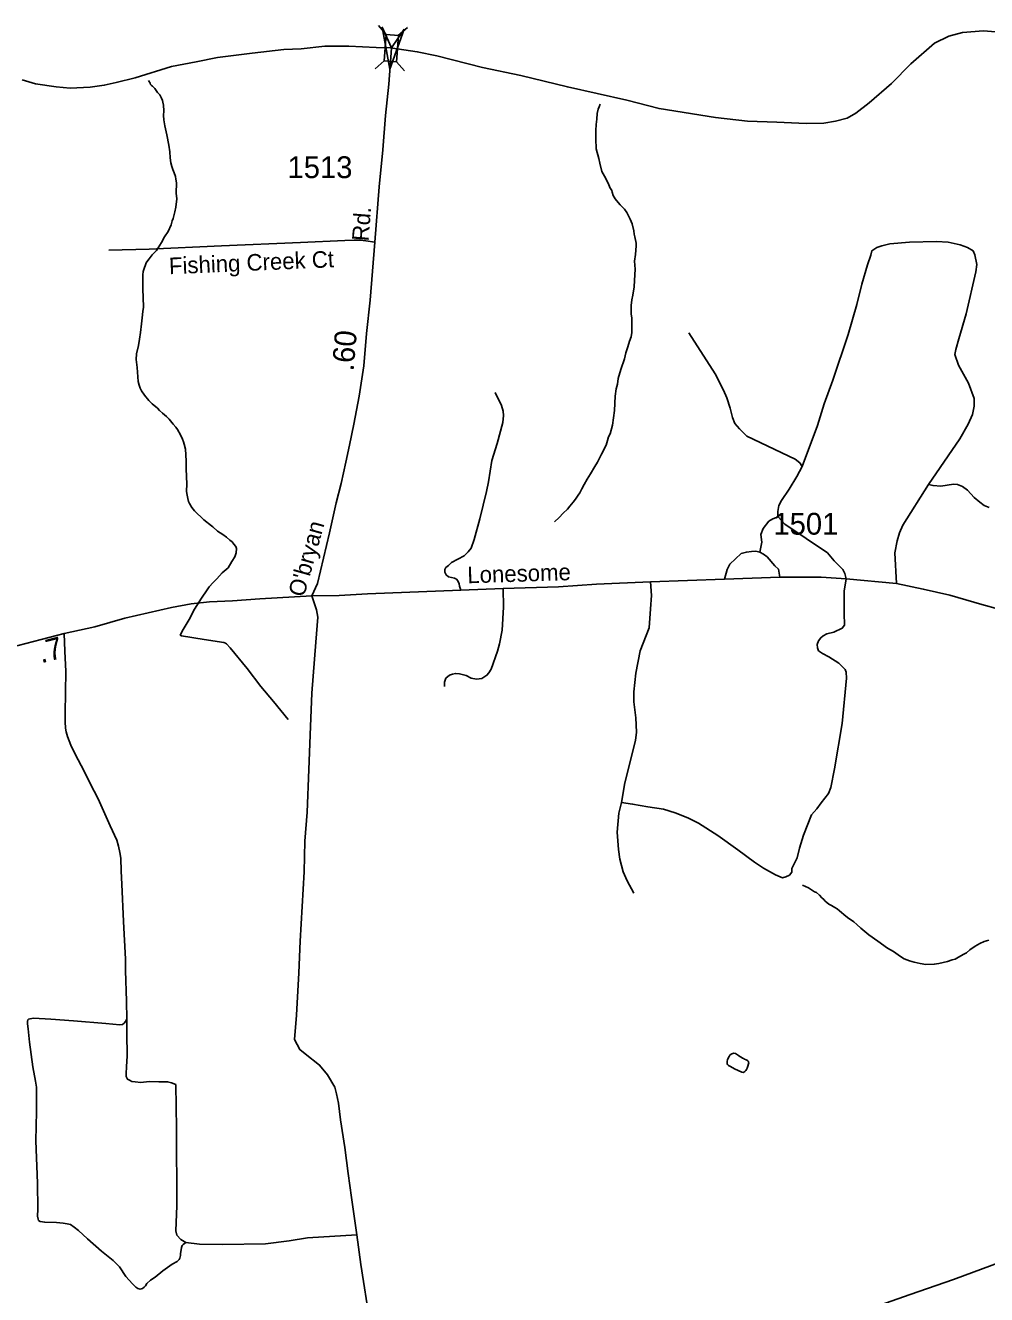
# Model space of a CAD drawing. Extents: x 2220236 to 2384410, y 720751 to 894131.
# Drawn here: x 2340031 to 2345538, y 866751 to 874023 of the extents above; entities that cross this region are included whole.
import ezdxf

# ---------------------------------------------------------------- set-up
doc = ezdxf.new("R2010")
doc.units = 0
for name, color, linetype in [('Exist Boundary Political CountyLine', 7, 'Continuous'), ('Exist Hydrographic Misc Water Feature', 7, 'Continuous'), ('Exist Hydrographic Pond Under 1500 Sq Ft', 7, 'Continuous'), ('Exist Road Non-System Type 51', 7, 'Continuous'), ('Exist Road Non-System Type 51 Label', 7, 'Continuous'), ('Exist Road Secondary Mileage Hundredths English Label', 7, 'Continuous'), ('Exist Road Secondary Structure Standard Bridge Attributed CELL', 7, 'Continuous'), ('Exist Road Secondary Structure Standard Bridge CELL', 7, 'Continuous'), ('Exist Road Secondary Type 51 Attributed', 7, 'Continuous'), ('Exist Road Secondary Type 51 Label', 7, 'Continuous'), ('Exist Road Secondary Type 51 Number Label', 7, 'Continuous')]:
    doc.layers.add(name, color=color, linetype=linetype)

msp = doc.modelspace()

# ---------------------------------------------------------------- linework, layer by layer
at = {"layer": 'Exist Boundary Political CountyLine'}
for points in [[(2345588.1, 873985.6), (2345520, 873990.9), (2345400.1, 873981.3), (2345322.6, 873960.6), (2345238.9, 873921.5), (2345104.4, 873801.9), (2344993.9, 873690.6), (2344865.2, 873579), (2344787.9, 873520.3), (2344738.3, 873491.6), (2344672.5, 873474.9), (2344604.6, 873462.1), (2344504.6, 873460.8), (2344336.6, 873468.7), (2344168.7, 873474.9), (2343984.4, 873494.5), (2343661.9, 873546.7), (2343477.5, 873594.4), (2343136.6, 873670.3), (2342869.8, 873735.2), (2342649.4, 873782.4), (2342388.7, 873849.3)], [(2342388.7, 873849.3), (2342276.3, 873871.9), (2342122.2, 873894), (2342040.2, 873897.1), (2341884.1, 873903.3), (2341746.2, 873903.7), (2341610.4, 873887.9), (2341512.5, 873884.9), (2341330.8, 873864.6), (2341131.2, 873838.2), (2341009.5, 873814.8), (2340868, 873787), (2340660.7, 873722.7), (2340551, 873695.4), (2340483.3, 873680.4), (2340401.4, 873669.5), (2340287.5, 873664.2), (2340207.4, 873671.1), (2340089.3, 873687.7), (2340013.1, 873710.8)]]:
    msp.add_lwpolyline(points, dxfattribs=at)
at = {"layer": 'Exist Hydrographic Misc Water Feature'}
for points in [[(2340893.2, 872982.2), (2340898.1, 873030), (2340895.2, 873062), (2340897.7, 873120.2), (2340893.2, 873142.4), (2340890.9, 873157.7), (2340884.2, 873178.1), (2340875.8, 873197.5), (2340869.3, 873213.6), (2340864.8, 873235.4), (2340860.3, 873264.8), (2340859.2, 873299.2), (2340852.4, 873336.7), (2340840.7, 873396.9), (2340829.4, 873448.3), (2340824.8, 873482.6), (2340822.1, 873506.1), (2340823.3, 873534.1), (2340822.6, 873566.2), (2340818, 873582.4), (2340816, 873592.2), (2340811.5, 873605.8), (2340807.6, 873613.8), (2340801.2, 873624.4), (2340788.9, 873637.7), (2340780.5, 873649.8), (2340772.1, 873661), (2340765.9, 873668.9), (2340759.7, 873675.2), (2340753.7, 873678.9), (2340750.6, 873682.1), (2340747.8, 873685.2), (2340745.2, 873692.7), (2340736.1, 873707.1)], [(2343061.9, 871178.8), (2343089.1, 871203.9), (2343112.7, 871228.5), (2343136.1, 871250.8), (2343150.8, 871268.8), (2343169.2, 871291.6), (2343182.6, 871309.5), (2343198.4, 871331.5), (2343207.7, 871345), (2343219.3, 871367.5), (2343232.6, 871393.6), (2343249.8, 871423.9), (2343269.2, 871454.2), (2343294.1, 871495.3), (2343309.5, 871521.5), (2343332.3, 871565.7), (2343359, 871617.1), (2343366.4, 871645.3), (2343371.8, 871665.2), (2343381.6, 871683.6), (2343394.3, 871733.4), (2343406.4, 871815.9), (2343410.2, 871898.2), (2343415.1, 871940.1), (2343422.5, 871966.6), (2343427.7, 872000.6), (2343442.4, 872051.1), (2343462.8, 872112), (2343471.9, 872147.5), (2343483.3, 872181.8), (2343492.5, 872214), (2343501.6, 872238.4), (2343505.2, 872263.1), (2343504.7, 872282.8), (2343505.7, 872324.5), (2343505.1, 872346.8), (2343502.5, 872368.7), (2343501.7, 872396.6), (2343501.5, 872418.9), (2343506.4, 872450.9), (2343511.9, 872476.7), (2343518.8, 872525.3), (2343519.9, 872561.4), (2343524.1, 872627.3), (2343521, 872671.4), (2343525.9, 872711), (2343530.8, 872759.8), (2343530.5, 872775.2), (2343523.5, 872811), (2343519.2, 872827.3), (2343516.8, 872845.2), (2343507.6, 872885.2), (2343495, 872912.6), (2343486.6, 872932.6), (2343476, 872951.9), (2343463.4, 872970.4), (2343453.2, 872979.8), (2343438.8, 872995.6), (2343426.4, 873008.9), (2343410.2, 873028.9), (2343399.5, 873048.2), (2343393.1, 873068.3), (2343390.8, 873076.4), (2343380.2, 873094), (2343371.8, 873116), (2343348.7, 873159.4), (2343334.1, 873186.7), (2343323, 873234.4), (2343316.3, 873260.4), (2343300.9, 873316.6), (2343299.3, 873372.3), (2343298.3, 873419.9), (2343301.4, 873456.1), (2343304.4, 873486.4), (2343307.7, 873518.7), (2343313.3, 873542.6), (2343318.9, 873556.9), (2343324.6, 873571.9)], [(2341536.7, 870046.3), (2341452.1, 870148.8), (2341380, 870234.5), (2341301.2, 870338.6), (2341204.5, 870456.1), (2341183.8, 870479.8), (2341177.7, 870483.8), (2341167.4, 870487.4), (2341055.1, 870505.1), (2340926.2, 870526.1), (2340918.2, 870529.7), (2340935.6, 870561.6), (2340970, 870618.8), (2341000.7, 870679.1), (2341039.2, 870740.8), (2341072, 870789.7), (2341083.4, 870807.2), (2341107, 870832.2), (2341128.5, 870852.7), (2341157.7, 870885.8), (2341192.8, 870916.1), (2341214, 870951.4), (2341231.3, 870979.1), (2341235.2, 870989.1), (2341238.9, 871001.7), (2341240.2, 871025.4), (2341235.8, 871037.7), (2341225.4, 871051), (2341215.3, 871064.7), (2341203.1, 871074.7), (2341182.4, 871090.3), (2341162.1, 871105.9), (2341131.4, 871125.3), (2341104.8, 871150.5), (2341096.7, 871155.7), (2341053.9, 871191), (2341000.6, 871242), (2340984.1, 871261), (2340971.7, 871282.9), (2340965.3, 871294.7), (2340960.9, 871312.6), (2340956.2, 871340.3), (2340953.6, 871355), (2340956.9, 871394.5), (2340952.7, 871483), (2340951.4, 871528.9), (2340947.8, 871594.4), (2340940.9, 871624.6), (2340936.8, 871636.6), (2340930.3, 871652.1), (2340919.8, 871676.3), (2340903.1, 871707.4), (2340892.7, 871721.1), (2340878.1, 871739.2), (2340855.4, 871766.2), (2340839, 871781.9), (2340816.5, 871801.7), (2340800.1, 871817.4), (2340787.8, 871829.1), (2340757.2, 871855.7), (2340738.7, 871874), (2340713.8, 871904.8), (2340697.1, 871928.7), (2340688.9, 871944.2), (2340682.6, 871961.9), (2340677.8, 871982.1), (2340675.4, 872009.9), (2340671.8, 872063.9), (2340665.4, 872109.6), (2340668, 872141.9), (2340678.9, 872188.3), (2340684.3, 872224.6), (2340690.9, 872264.3), (2340695.8, 872312.7), (2340700.9, 872346.7), (2340704.1, 872383), (2340707.2, 872409.4), (2340706, 872463.5), (2340704.7, 872511), (2340703.6, 872563.5), (2340704.6, 872593.1), (2340706.1, 872612.8), (2340713.7, 872635.1), (2340717.3, 872645.1), (2340723.1, 872663.4), (2340732.7, 872676.3), (2340740.5, 872686.4), (2340758, 872708.5), (2340781.3, 872733.1), (2340810.2, 872779.6), (2340827.3, 872812.1), (2340848.7, 872842.5), (2340865.5, 872881), (2340871.1, 872903.5), (2340876.8, 872917.5), (2340887.8, 872954.1), (2340893.2, 872982.2)], [(2344482.4, 869098), (2344518.5, 869082), (2344552.6, 869059.8), (2344562.7, 869054.3), (2344580.6, 869040.3), (2344594.7, 869024.4), (2344604.7, 869014.3), (2344612.9, 869006.5), (2344622.7, 868998.7), (2344635, 868988.3), (2344648.8, 868980), (2344658.8, 868974.5), (2344668.9, 868970), (2344681, 868962.3), (2344694.9, 868950.8), (2344731, 868920.1), (2344749.2, 868907), (2344763.1, 868896.8), (2344777.3, 868886.8), (2344795.3, 868871.2), (2344817.2, 868850.7), (2344863.4, 868813.2), (2344915.7, 868776.7), (2344969.9, 868737.2), (2345003.8, 868717.2), (2345031.9, 868697.7), (2345049.8, 868685.3), (2345066, 868675.5), (2345096, 868663.6), (2345123.9, 868655.5), (2345158, 868648.1), (2345190.1, 868641.8), (2345238.3, 868643.8), (2345264, 868648.1), (2345314.1, 868660), (2345340, 868668.7), (2345357.9, 868672.7), (2345368.1, 868678.7), (2345404, 868700.8), (2345422, 868710.4), (2345442, 868727), (2345471.7, 868746.9), (2345499.9, 868762.9), (2345523.7, 868775.3), (2345551.7, 868781.4)]]:
    msp.add_lwpolyline(points, dxfattribs=at)
at = {"layer": 'Exist Hydrographic Pond Under 1500 Sq Ft'}
msp.add_lwpolyline([(2344135.1, 868026.8), (2344143, 868024.5), (2344147.3, 868025.7), (2344153, 868029.8), (2344159, 868035), (2344162.7, 868041.1), (2344166.6, 868049.4), (2344170.4, 868061.1), (2344173.9, 868073.4), (2344175.2, 868080), (2344173.7, 868085.8), (2344171.6, 868089), (2344167.5, 868092.8), (2344161.4, 868096.8), (2344151.4, 868100.3), (2344145.4, 868103.4), (2344139, 868106.4), (2344131, 868111), (2344124.9, 868115.7), (2344116.7, 868121.9), (2344105.9, 868129.6), (2344098.5, 868133.6), (2344089.9, 868134.9), (2344078.6, 868131.2), (2344074.4, 868129.3), (2344066.8, 868122.5), (2344062.8, 868116.4), (2344057, 868106.3), (2344053.8, 868096.3), (2344052.1, 868089.7), (2344051.3, 868084.7), (2344050.9, 868079.1), (2344052.1, 868074.3), (2344053.9, 868070.1), (2344060, 868064.7), (2344070.4, 868058.6), (2344094, 868044.8), (2344135.1, 868026.8)], dxfattribs=at)
at = {"layer": 'Exist Road Non-System Type 51'}
for points in [[(2340509.3, 872735.8), (2340741.1, 872741.1), (2341153.9, 872760.4), (2341607.1, 872779.8), (2341860.9, 872790.3), (2341915.4, 872792.1), (2341948.7, 872792.1), (2341982.1, 872788.6), (2342032.3, 872781.4)], [(2345205.3, 871392), (2345384.1, 871654), (2345433.1, 871738.4), (2345456.4, 871792.8), (2345465.9, 871840.8), (2345467.5, 871884.9), (2345434.3, 871972.4), (2345377.2, 872075.7), (2345356.5, 872137.5), (2345362.1, 872165.5), (2345379.2, 872227.7), (2345421.6, 872370.3), (2345476.7, 872610.8), (2345482.2, 872652.9), (2345471.5, 872708.7), (2345461.2, 872730.5), (2345429, 872750.1), (2345386.7, 872765.6), (2345318.7, 872780.8), (2345250.7, 872784.1), (2345096.8, 872780.2), (2344982.9, 872770.9), (2344937, 872760.2), (2344909.2, 872749.9), (2344881.3, 872731.5), (2344875.7, 872707.5), (2344856.4, 872651.2), (2344823.7, 872540.9), (2344795, 872424.6), (2344745.1, 872252.1), (2344656.3, 871991.2), (2344607.9, 871854.5), (2344569.6, 871730.1), (2344480.8, 871496.7)], [(2343831.3, 872261.1), (2343982.1, 872027), (2344031.2, 871933.7), (2344049.8, 871889.9), (2344068.4, 871830.2), (2344083.1, 871776.4), (2344095.5, 871742.5), (2344121.8, 871710.7), (2344164.6, 871668.9), (2344442.1, 871537.1), (2344468.5, 871516), (2344480.8, 871496.7)], [(2342721.7, 871919.9), (2342758.6, 871844.4), (2342769, 871812.6), (2342769.3, 871788.6), (2342765.8, 871748.4), (2342733.3, 871628.2), (2342702.5, 871529.7), (2342683.9, 871407.7), (2342672.5, 871353.4), (2342634.4, 871195.2), (2342601.8, 871076.8), (2342584.6, 871028.5), (2342568.7, 871006.4), (2342545, 870984), (2342471.5, 870945.2), (2342455.8, 870928.9), (2342439.9, 870916.9), (2342434, 870904.8), (2342434.2, 870890.8), (2342442.4, 870875), (2342454.5, 870863), (2342488.6, 870855.4), (2342500.7, 870849.5), (2342508.8, 870841.7), (2342516.9, 870823.8), (2342519.1, 870809.9), (2342525.4, 870787.9)], [(2344480.8, 871496.7), (2344450.9, 871438.7), (2344407, 871366.6), (2344363.1, 871301.6), (2344347.3, 871271.7), (2344341.5, 871237.5), (2344341.7, 871217.5), (2344343.9, 871207.6)], [(2345205.3, 871392), (2345058.2, 871160.2), (2345038.8, 871116), (2345025.3, 871069.8), (2345012, 871001.7), (2345021.8, 870825.3)], [(2345552.9, 871260.1), (2345524.8, 871271.8), (2345498.4, 871291.5), (2345466.3, 871319), (2345427.7, 871360.7), (2345399.5, 871380.3), (2345371.4, 871392), (2345349.3, 871393.7), (2345275.6, 871382.6), (2345231.4, 871386.2), (2345205.3, 871392)], [(2344343.9, 871207.6), (2344313, 871196.1), (2344290.2, 871182.1), (2344258.6, 871140.7), (2344244.5, 871106.5), (2344249.8, 871062.6), (2344238.4, 871004.4)], [(2344734, 870852.4), (2344725.8, 870883.3), (2344715.3, 870906.1), (2344699.5, 870921.9), (2344664.3, 870955.3), (2344625.7, 871001), (2344381.5, 871166.3), (2344343.9, 871207.6)], [(2344238.4, 871004.4), (2344216.3, 871010.1), (2344190.3, 871009.8), (2344162.3, 871005.5), (2344132.4, 870997), (2344067.3, 870936.3), (2344051.5, 870906.1), (2344036.2, 870850)], [(2344354.1, 870861.8), (2344345.4, 870907.7), (2344325.2, 870927.5), (2344280.6, 870978.9), (2344260.4, 870992.7), (2344238.4, 871004.4)], [(2344734, 870852.4), (2344722.3, 870781.3), (2344722.3, 870656.5), (2344723.1, 870586.2), (2344711.4, 870570.1), (2344663.7, 870547.6), (2344621.9, 870537.1), (2344602, 870524.8), (2344588.2, 870514.7), (2344574.3, 870496.5), (2344566.5, 870476.6), (2344568.8, 870456.5), (2344575, 870440.5), (2344597.1, 870424.8), (2344633.5, 870405.3), (2344691.8, 870370), (2344728.3, 870332.5), (2344734.4, 870316.6), (2344734.8, 870282.6), (2344709.9, 870024.4), (2344667.2, 869764), (2344646.3, 869657.7), (2344632.8, 869621.5), (2344589.5, 869569.1), (2344565.9, 869534.7), (2344534.3, 869500.4), (2344489.7, 869383.9), (2344466.7, 869309.7), (2344453.2, 869253.6), (2344422.1, 869193.1), (2344422.4, 869171.1), (2344408.4, 869155.1), (2344388.6, 869144.7), (2344368.7, 869138.4), (2344328.5, 869156), (2344260.1, 869195.2), (2344207.7, 869228.5), (2344112.8, 869299.4), (2343997.9, 869382), (2343887, 869452.7), (2343826.7, 869483.8), (2343754.3, 869511.1), (2343686.2, 869532.3), (2343598, 869545.1), (2343509.9, 869562.1), (2343445.7, 869571.2)], [(2342769.2, 870796.9), (2342769.9, 870689.9), (2342762.9, 870558.1), (2342747.1, 870480.8), (2342735.6, 870438.6), (2342698.9, 870334.2), (2342687.1, 870313.9), (2342675.3, 870299.8), (2342645.4, 870281.4), (2342615.6, 870277.2), (2342585.5, 870282.7), (2342557.3, 870298.4), (2342517.3, 870308), (2342495, 870310.3), (2342477.2, 870305.5), (2342461.6, 870299.7), (2342439.5, 870283), (2342431.8, 870260.8), (2342432, 870235)], [(2343612.2, 870835.8), (2343617.4, 870756.7), (2343612.2, 870681.1), (2343605.1, 870572.2), (2343553.3, 870440.3), (2343528.8, 870312), (2343516.2, 870204), (2343516.9, 870148), (2343527.9, 870056.2), (2343532.8, 869974.2), (2343527.4, 869926.2), (2343466.3, 869683.5), (2343445.7, 869571.2)], [(2341673, 870755), (2341699.3, 870674.1), (2341707.2, 870631.9), (2341694.9, 870489.6), (2341673, 870197.8), (2341665.1, 870006.2), (2341655.9, 869759.8), (2341644.9, 869515.7), (2341632.9, 869349.7), (2341629.1, 869173.7), (2341605.8, 868775.5), (2341598, 868595.5), (2341584.9, 868353.3), (2341572.6, 868213.3), (2341603.2, 868155.5), (2341633.7, 868130), (2341716.3, 868066.9), (2341761, 868011.5), (2341803.8, 867940), (2341814.3, 867902.3), (2341824.9, 867848.5), (2341836.1, 867752.5), (2341861.9, 867594.9), (2341879.7, 867445.1), (2341899.3, 867307.5), (2341930.3, 867093.8)], [(2340612.9, 868328.8), (2340611.1, 868433.1), (2340605.3, 868607.7), (2340604.1, 868673.3), (2340593.6, 868888.9), (2340583, 869103.4), (2340579.5, 869178.4), (2340578.3, 869251), (2340572.5, 869285), (2340564.3, 869321.3), (2340554.9, 869355.3), (2340516.3, 869437.3), (2340447.2, 869592), (2340424.9, 869636.5), (2340350, 869783), (2340317.2, 869847.4), (2340291.4, 869900.2), (2340271.5, 869948.2), (2340264.5, 869975.2), (2340261, 869996.3), (2340258.7, 870033.7), (2340258.7, 870080.6), (2340261, 870203.7), (2340262.2, 870320.8), (2340257.5, 870438), (2340254, 870539.9)], [(2343445.7, 869571.2), (2343430.4, 869509.2), (2343421.9, 869401), (2343429, 869301.2), (2343437.6, 869245.4), (2343456.6, 869173.5), (2343479.1, 869121.8), (2343516, 869052.3)], [(2340950.1, 867049.3), (2340934.9, 867038.7), (2340929.1, 867032.9), (2340925.5, 867021.1), (2340923.2, 867007.1), (2340919.7, 866987.2), (2340919.7, 866975.4), (2340916.2, 866960.2), (2340911.5, 866952), (2340899.8, 866941.5), (2340871.7, 866926.2), (2340819, 866887.6), (2340774.5, 866852.4), (2340747.6, 866833.7), (2340727.6, 866816.1), (2340719.4, 866802), (2340711.3, 866793.8), (2340701.9, 866786.8), (2340689, 866783.3), (2340675, 866786.8), (2340663.2, 866793.8), (2340644.5, 866812.6), (2340607, 866854.7), (2340569.6, 866909.8), (2340533.3, 866947.3), (2340467.7, 867000), (2340386.9, 867070.4), (2340335.4, 867119.6), (2340310.8, 867138.3), (2340289.7, 867152.4), (2340269.8, 867157.1), (2340247.5, 867160.6), (2340208.9, 867165.3), (2340142.1, 867166.4), (2340116.4, 867171.1), (2340107, 867177), (2340104.7, 867182.8), (2340101.2, 867200.4), (2340102.3, 867241.4), (2340101.2, 867390.2), (2340091.8, 867631.6), (2340094.1, 867801.5), (2340094.1, 867939.8), (2340088.3, 867973.8), (2340073, 868055.8), (2340055.5, 868197.6), (2340047.3, 868273.8), (2340043.8, 868303.1), (2340043.8, 868315.9), (2340044.9, 868325.3), (2340048.5, 868328.8), (2340057.8, 868332.3), (2340076.6, 868334.7), (2340176.1, 868328.8), (2340307.3, 868319.5), (2340491.1, 868304.2), (2340571.9, 868297.2), (2340587.1, 868299.5), (2340596.5, 868306.6), (2340604.7, 868315.9), (2340612.9, 868328.8)], [(2341930.3, 867093.8), (2341647.5, 867076.2), (2341542.1, 867060.4), (2341406.8, 867042.8), (2341160.9, 867039.3), (2341029.2, 867041.1), (2340950.1, 867049.3), (2340922, 867067.4), (2340899.2, 867092), (2340893.9, 867116.6), (2340898.2, 867259.4), (2340897, 867703.2), (2340892.2, 867955), (2340868.8, 867965.6), (2340845.3, 867971.4), (2340795, 867971.4), (2340741.1, 867972.6), (2340691.9, 867966.8), (2340659.1, 867970.3), (2340640.4, 867972.6), (2340627.5, 867979.6), (2340615.8, 867985.5), (2340612.3, 867993.7), (2340608.8, 868000.7), (2340608.8, 868016), (2340611.1, 868058.2), (2340613.5, 868117.9), (2340612.3, 868250.3), (2340612.9, 868328.8)], [(2341930.3, 867093.8), (2341953.1, 866923.3), (2342004.1, 866596.4), (2342019.9, 866490.9), (2342023.4, 866448.7), (2342045.3, 866304.6), (2342096.3, 865972.4), (2342120.6, 865723.7), (2342160.1, 865424.1), (2342203.4, 865146.8), (2342236.8, 864877.4), (2342272.8, 864661.2)]]:
    msp.add_lwpolyline(points, dxfattribs=at)
at = {"layer": 'Exist Road Secondary Structure Standard Bridge Attributed CELL'}
msp.add_lwpolyline([(2342201.3, 874001.6), (2342118.8, 873772.2), (2342075.5, 874012.2), (2342129, 873893.7)], close=True, dxfattribs=at)
at = {"layer": 'Exist Road Secondary Structure Standard Bridge CELL'}
for p, q in [((2342098.7, 873970.8), (2342053.6, 874023)), ((2342167.5, 873965.8), (2342219.7, 874010.9)), ((2342035.2, 873775), (2342087.4, 873820.1)), ((2342202.9, 873762.8), (2342157.8, 873815))]:
    msp.add_line(p, q, dxfattribs=at)
msp.add_lwpolyline([(2342087.4, 873820.1), (2342098.4, 873970.8), (2342168.8, 873965.7), (2342157.8, 873815)], close=True, dxfattribs=at)
at = {"layer": 'Exist Road Secondary Type 51 Attributed'}
for points in [[(2341673, 870755), (2341704.6, 870825.3), (2341773.1, 871115.3), (2341811.7, 871287.5), (2341839.8, 871398.3), (2341866.2, 871521.3), (2341887.3, 871618), (2341913.6, 871739.2), (2341944.2, 871898.6), (2341970.1, 872072.8), (2341986, 872256.9), (2342005.5, 872449.2), (2342032.3, 872781.4), (2342057.8, 873097.6), (2342079.3, 873309.8), (2342094.9, 873505.9), (2342112.7, 873686.2), (2342128.9, 873893)], [(2341673, 870755), (2341827.9, 870757.5), (2341991.9, 870765.5), (2342525.4, 870787.9), (2342769.2, 870796.9), (2343085.1, 870806.6), (2343302.8, 870821.2), (2343612.2, 870835.8), (2344036.2, 870850), (2344354.1, 870861.8), (2344589.9, 870862.7), (2344734, 870852.4), (2345021.8, 870825.3), (2345174.6, 870793.6), (2345326.9, 870759.4), (2345510.1, 870705.8), (2345706.1, 870652.1)], [(2338288.3, 870028), (2338479.1, 870085.5), (2338720.3, 870146.4), (2338919.5, 870198.8), (2339176.6, 870265.9), (2339421.8, 870322.8), (2339691, 870394.1), (2339990.1, 870469.5), (2340254, 870539.9), (2340428.5, 870577.4), (2340599.9, 870626.8), (2340869.1, 870688), (2340980.9, 870709.4), (2341086.7, 870720.6), (2341218.5, 870726.2), (2341374.3, 870738.2), (2341673, 870755)], [(2344714.4, 866617.5), (2345100.8, 866752.8), (2345348.5, 866837.2), (2345620.7, 866940.1), (2345770.1, 866990.1), (2346293.7, 867182.2), (2346681.9, 867314.7), (2346959.2, 867415.4), (2347906.4, 867745.5), (2348435.9, 867939.7), (2348748.5, 868051.3), (2349087, 868169.4), (2349259.4, 868239.8), (2349621.3, 868431.4), (2350651.5, 868979.7), (2350747.7, 869038)]]:
    msp.add_lwpolyline(points, dxfattribs=at)

# ---------------------------------------------------------------- texts
at = {"layer": 'Exist Road Non-System Type 51 Label'}
msp.add_text('Fishing Creek Ct', height=95, rotation=2.44774, dxfattribs=at).set_placement((2340855.5, 872597.1))
at = {"layer": 'Exist Road Secondary Mileage Hundredths English Label'}
for s, rotation, p in [('.60', 85.18086, (2341911, 872039)), ('.7', 14.30778, (2340121.2, 870367.7))]:
    msp.add_text(s, height=125, rotation=rotation, dxfattribs=at).set_placement(p)
at = {"layer": 'Exist Road Secondary Type 51 Label'}
for s, rotation, p in [('Rd.', 85.38853, (2341996.3, 872783.8)), ("O'bryan", 74.36257, (2341626.7, 870743.6)), ('Lonesome', 1.75903, (2342564.3, 870826.7))]:
    msp.add_text(s, height=95, rotation=rotation, dxfattribs=at).set_placement(p)
at = {"layer": 'Exist Road Secondary Type 51 Number Label'}
for s, p in [('1513', (2341532.9, 873148)), ('1501', (2344316.6, 871105.3))]:
    msp.add_text(s, height=125, dxfattribs=at).set_placement(p)

doc.saveas('drawing.dxf')
